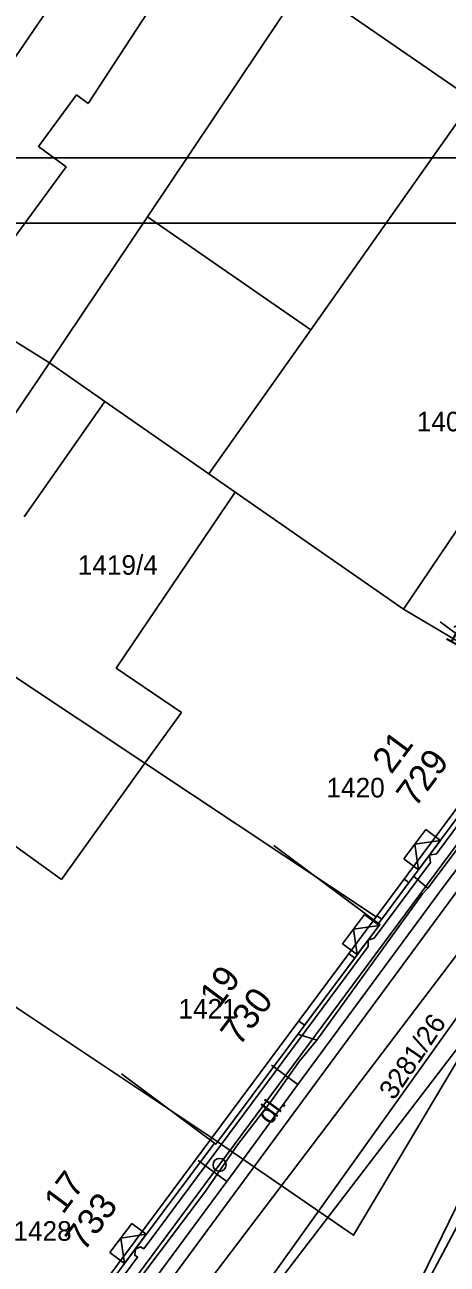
# Model space of a CAD drawing. Extents: x -601580 to 4, y -1204314 to 4.
# Drawn here: x -599673.21 to -599657.03, y -1204061.88 to -1204014.42 of the extents above; entities that cross this region are included whole.
import ezdxf

# ---------------------------------------------------------------- set-up
doc = ezdxf.new("R2010")
doc.units = 0
for name, color, linetype in [('00-EON NN', 7, 'Continuous'), ('00-INNOGY-NTL', 7, 'Continuous'), ('00-KN-HRANICE PARCEL', 7, 'Continuous'), ('00-KN-PARC. CISLA', 7, 'Continuous'), ('00-KN-VNITRNI KRESBA', 7, 'Continuous'), ('00-POLOHOPIS', 7, 'Continuous'), ('00-RAZÍTKO', 7, 'Continuous'), ('00-SITE KOM. KABEL', 7, 'Continuous'), ('00-VAK-KANAL-POTRUBI', 7, 'Continuous'), ('00-VAK-VODA-RAD IGIS', 7, 'Continuous'), ('Vrstva 28', 7, 'Continuous'), ('Vrstva 6', 7, 'Continuous'), ('Vrstva 9', 7, 'Continuous')]:
    doc.layers.add(name, color=color, linetype=linetype)

# ---------------------------------------------------------------- blocks, each defined once
blk = doc.blocks.new('6.14A_110')
at = {"layer": 'Vrstva 28'}
blk.add_circle((0, 0), 0.25, dxfattribs=at)
blk = doc.blocks.new('VCHOD_1566')
at = {"layer": 'Vrstva 6'}
blk.add_line((0, 0.25), (0, 0), dxfattribs=at)
blk = doc.blocks.new('VCHOD_1568')
at = {"layer": 'Vrstva 6'}
blk.add_line((0, 0.25), (0, 0), dxfattribs=at)
blk = doc.blocks.new('VCHOD_1570')
at = {"layer": 'Vrstva 6'}
blk.add_line((0, 0.25), (0, 0), dxfattribs=at)
blk = doc.blocks.new('VCHOD_1572')
at = {"layer": 'Vrstva 6'}
blk.add_line((0, 0.25), (0, 0), dxfattribs=at)
blk = doc.blocks.new('NN630')
at = {"layer": 'Vrstva 9'}
for points in [[(-3, -700), (-703, 0)], [(-703, -700), (-703, 0), (697, 0), (697, -700)], [(-3, -700), (697, 0)], [(-703, -700), (697, -700)]]:
    blk.add_lwpolyline(points, dxfattribs=at)

msp = doc.modelspace()

# ---------------------------------------------------------------- linework, layer by layer
for points in [[(-599518.659, -1204168.008), (-599518.659, -1204019.508), (-599728.659, -1204019.508), (-599728.659, -1204168.008)], [(-599521.159, -1204165.508), (-599521.159, -1204022.008), (-599726.159, -1204022.008), (-599726.159, -1204165.508)]]:
    msp.add_lwpolyline(points, close=True)
at = {"layer": '00-EON NN'}
for points in [[(-599639.626, -1204025.602), (-599645.817, -1204035.392), (-599652.109, -1204039.668), (-599681.701, -1204079.546), (-599681.569, -1204080.026), (-599681.369, -1204080.316), (-599681.408, -1204080.723), (-599688.696, -1204090.4), (-599688.958, -1204090.416)], [(-599674.016, -1204068.519), (-599668.892, -1204061.614), (-599668.999, -1204061.544), (-599668.975, -1204061.303), (-599668.772, -1204061.218), (-599668.654, -1204061.293), (-599660.063, -1204049.715), (-599660.057, -1204049.47), (-599659.824, -1204049.394), (-599657.673, -1204046.495), (-599657.713, -1204046.217), (-599657.435, -1204046.173), (-599652.394, -1204039.38), (-599646.111, -1204035.109), (-599640.072, -1204025.558)]]:
    msp.add_lwpolyline(points, dxfattribs=at)
at = {"layer": '00-INNOGY-NTL'}
for p, q in [((-599663.76, -1204054.266), (-599662.75, -1204055.006)), ((-599666.57, -1204057.916), (-599665.47, -1204058.716))]:
    msp.add_line(p, q, dxfattribs=at)
msp.add_lwpolyline([(-599682.72, -1204081.816), (-599682.42, -1204081.416), (-599674.13, -1204070.426), (-599673.3, -1204069.306), (-599665.47, -1204058.716), (-599665.32, -1204058.516), (-599662.75, -1204055.006), (-599657.15, -1204047.396), (-599655.19, -1204044.816), (-599652.98, -1204041.906), (-599651.76, -1204040.706), (-599647.79, -1204037.416), (-599645.17, -1204035.496), (-599639.63, -1204026.376), (-599634.03, -1204017.786), (-599631.55, -1204013.466), (-599631.94, -1204011.566), (-599632.76, -1204007.646), (-599632.25, -1204006.826)], dxfattribs=at)
at = {"layer": '00-KN-HRANICE PARCEL'}
for p, q in [((-599668.859, -1204008.756), (-599678.799, -1204023.286)), ((-599675.289, -1204031.826), (-599672.269, -1204027.366)), ((-599672.269, -1204027.366), (-599670.139, -1204028.846)), ((-599670.139, -1204028.846), (-599673.229, -1204033.266)), ((-599670.139, -1204028.846), (-599666.159, -1204031.616)), ((-599656.639, -1204033.736), (-599658.709, -1204036.796)), ((-599658.709, -1204036.796), (-599653.349, -1204039.976)), ((-599666.049, -1204057.046), (-599659.749, -1204048.576)), ((-599671.839, -1204064.836), (-599666.049, -1204057.046))]:
    msp.add_line(p, q, dxfattribs=at)
for points in [[(-599651.509, -1203996.386), (-599658.429, -1204006.716), (-599662.519, -1204012.816), (-599668.509, -1204021.766), (-599672.269, -1204027.366)], [(-599656.039, -1204017.296), (-599662.259, -1204026.096), (-599666.159, -1204031.616)], [(-599678.799, -1204023.286), (-599675.609, -1204025.276), (-599672.269, -1204027.366)], [(-599666.159, -1204031.616), (-599665.149, -1204032.316), (-599658.709, -1204036.796)], [(-599676.279, -1204037.606), (-599668.609, -1204042.696), (-599659.749, -1204048.576)], [(-599666.049, -1204057.046), (-599660.619, -1204060.776), (-599655.089, -1204051.496), (-599652.619, -1204047.476), (-599649.889, -1204042.496), (-599653.349, -1204039.976)], [(-599659.749, -1204048.576), (-599656.739, -1204044.526), (-599653.349, -1204039.976)], [(-599683.469, -1204045.426), (-599683.029, -1204045.716), (-599674.049, -1204051.706), (-599666.049, -1204057.046)], [(-599649.409, -1204047.976), (-599652.029, -1204051.736), (-599659.239, -1204065.306), (-599673.599, -1204094.726), (-599674.609, -1204097.966), (-599674.529, -1204100.136), (-599673.189, -1204101.876)]]:
    msp.add_lwpolyline(points, dxfattribs=at)
at = {"layer": '00-KN-VNITRNI KRESBA'}
for p, q in [((-599670.779, -1204017.426), (-599660.519, -1204001.696)), ((-599656.039, -1204017.296), (-599662.519, -1204012.816)), ((-599672.679, -1204019.076), (-599671.229, -1204017.096)), ((-599671.229, -1204017.096), (-599670.779, -1204017.426)), ((-599671.619, -1204019.856), (-599672.679, -1204019.076)), ((-599675.609, -1204025.276), (-599671.619, -1204019.856)), ((-599668.509, -1204021.766), (-599662.259, -1204026.096)), ((-599665.149, -1204032.316), (-599669.709, -1204039.056)), ((-599669.709, -1204039.056), (-599667.209, -1204040.756)), ((-599667.209, -1204040.756), (-599668.609, -1204042.696)), ((-599668.609, -1204042.696), (-599671.799, -1204047.146)), ((-599671.799, -1204047.146), (-599676.069, -1204044.086))]:
    msp.add_line(p, q, dxfattribs=at)
at = {"layer": '00-POLOHOPIS'}
for p, q in [((-599652.143, -1204041.47), (-599669.835, -1204065.49)), ((-599659.538, -1204048.672), (-599658.494, -1204047.268)), ((-599660.57, -1204050.16), (-599662.491, -1204052.732)), ((-599665.896, -1204057.29), (-599665.948, -1204057.252)), ((-599659.705, -1204065.888), (-599656.431, -1204059.173))]:
    msp.add_line(p, q, dxfattribs=at)
for points in [[(-599655.415, -1204034.698), (-599651.376, -1204037.645), (-599653.284, -1204040.26), (-599657.297, -1204037.277)], [(-599657.297, -1204037.277), (-599653.284, -1204040.26), (-599659.657, -1204048.833), (-599663.67, -1204045.85)], [(-599663.67, -1204045.85), (-599659.607, -1204048.87), (-599665.896, -1204057.29), (-599669.502, -1204054.598)], [(-599669.502, -1204054.598), (-599665.948, -1204057.252), (-599671.688, -1204064.939), (-599675.709, -1204061.968)]]:
    msp.add_lwpolyline(points, dxfattribs=at)
at = {"layer": '00-RAZÍTKO'}
for points in [[(-599728.76, -1204019.508), (-599518.659, -1204019.508), (-599518.659, -1204168.008), (-599728.76, -1204168.008)], [(-599728.76, -1204022.008), (-599521.159, -1204022.008), (-599521.159, -1204165.508), (-599728.76, -1204165.508)]]:
    msp.add_lwpolyline(points, dxfattribs=at)
at = {"layer": '00-SITE KOM. KABEL'}
for points in [[(-599634.399, -1204017.386), (-599636.549, -1204020.736), (-599637.419, -1204022.216), (-599639.569, -1204025.626), (-599643.609, -1204031.796), (-599646.209, -1204035.656), (-599649.869, -1204038.616), (-599652.939, -1204040.806), (-599654.929, -1204043.566), (-599656.079, -1204045.216), (-599657.779, -1204047.476)], [(-599658.319, -1204047.026), (-599657.779, -1204047.476)], [(-599657.779, -1204047.476), (-599657.979, -1204047.696), (-599662.019, -1204053.306)], [(-599657.979, -1204047.696), (-599662.019, -1204053.306)], [(-599663.769, -1204055.636), (-599662.699, -1204054.116), (-599662.019, -1204053.306)], [(-599662.749, -1204053.076), (-599662.019, -1204053.306)], [(-599662.019, -1204053.306), (-599662.699, -1204054.116)], [(-599668.919, -1204062.586), (-599666.309, -1204059.126), (-599665.059, -1204057.316), (-599663.769, -1204055.636)], [(-599665.059, -1204057.316), (-599666.309, -1204059.126)]]:
    msp.add_lwpolyline(points, dxfattribs=at)
at = {"layer": '00-VAK-KANAL-POTRUBI'}
msp.add_lwpolyline([(-599650.415, -1204043.708), (-599675.722, -1204079.089), (-599688.768, -1204097.329)], dxfattribs=at)
at = {"layer": '00-VAK-VODA-RAD IGIS'}
for points in [[(-599623.788, -1204001.568), (-599633.812, -1204019.37), (-599644.963, -1204034.808), (-599652.205, -1204044.164), (-599669.243, -1204066.594), (-599684.387, -1204086.47)], [(-599681.29, -1204085.896), (-599664.657, -1204064.072), (-599655.799, -1204052.518), (-599626.628, -1204013.348), (-599623.659, -1204008.971)]]:
    msp.add_lwpolyline(points, dxfattribs=at)

# ---------------------------------------------------------------- block references
at = {"layer": '00-EON NN'}
for p, xscale, yscale, rotation in [((-599657.712, -1204046.217), 0.0010000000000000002, 0.0010000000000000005, -126.6263888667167), ((-599660.057, -1204049.469), 0.001, 0.0010000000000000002, -126.75650001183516), ((-599668.975, -1204061.302), 0.001, 0.0010000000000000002, -126.74925827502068)]:
    msp.add_blockref('NN630', p, dxfattribs=dict(at, xscale=xscale, yscale=yscale, rotation=rotation))
at = {"layer": '00-POLOHOPIS'}
for name, p, xscale, yscale, rotation in [('VCHOD_1566', (-599658.494, -1204047.268), 1.00000007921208, 1.00000007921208, 53.36579828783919), ('VCHOD_1568', (-599659.538, -1204048.672), 1.00000007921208, 1.00000007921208, 53.36579828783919), ('VCHOD_1570', (-599660.57, -1204050.16), 1.00000012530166, 1.00000012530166, 53.24434819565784), ('VCHOD_1572', (-599662.491, -1204052.732), 1.00000012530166, 1.00000012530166, 53.24434819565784)]:
    msp.add_blockref(name, p, dxfattribs=dict(at, xscale=xscale, yscale=yscale, rotation=rotation))
at = {"layer": '00-POLOHOPIS', "rotation": -90.00000000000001}
msp.add_blockref('6.14A_110', (-599665.75, -1204058.08), dxfattribs=at)

# ---------------------------------------------------------------- texts
at = {"layer": '00-KN-PARC. CISLA'}
for s, p in [('1406', (-599658.195, -1204029.986)), ('1419/4', (-599671.179, -1204035.479)), ('1420', (-599661.655, -1204044.006)), ('1421', (-599667.323, -1204052.476)), ('1428', (-599673.645, -1204060.986))]:
    msp.add_text(s, height=0.75, dxfattribs=at).set_placement(p)
for s, rotation, p in [('1405/2', 331, (-599657.144, -1204037.931)), ('3281/26', 56, (-599659.071, -1204055.635))]:
    msp.add_text(s, height=0.75, rotation=rotation, dxfattribs=at).set_placement(p)
at = {"layer": '00-POLOHOPIS'}
for s, height, rotation, p in [('21', 1, 53.3736, (-599659.172, -1204043.152)), ('729', 1, 53.3736, (-599658.253, -1204044.43)), ('19', 1, 53.2431, (-599665.79, -1204052.135)), ('730', 1, 53.2431, (-599664.99, -1204053.571)), ('dl.', 0.75, 53.8841, (-599663.786, -1204056.579)), ('17', 1, 53.2507, (-599671.75, -1204060.008)), ('733', 1, 53.2507, (-599670.943, -1204061.434))]:
    msp.add_text(s, height=height, rotation=rotation, dxfattribs=at).set_placement(p)

doc.saveas('drawing.dxf')
